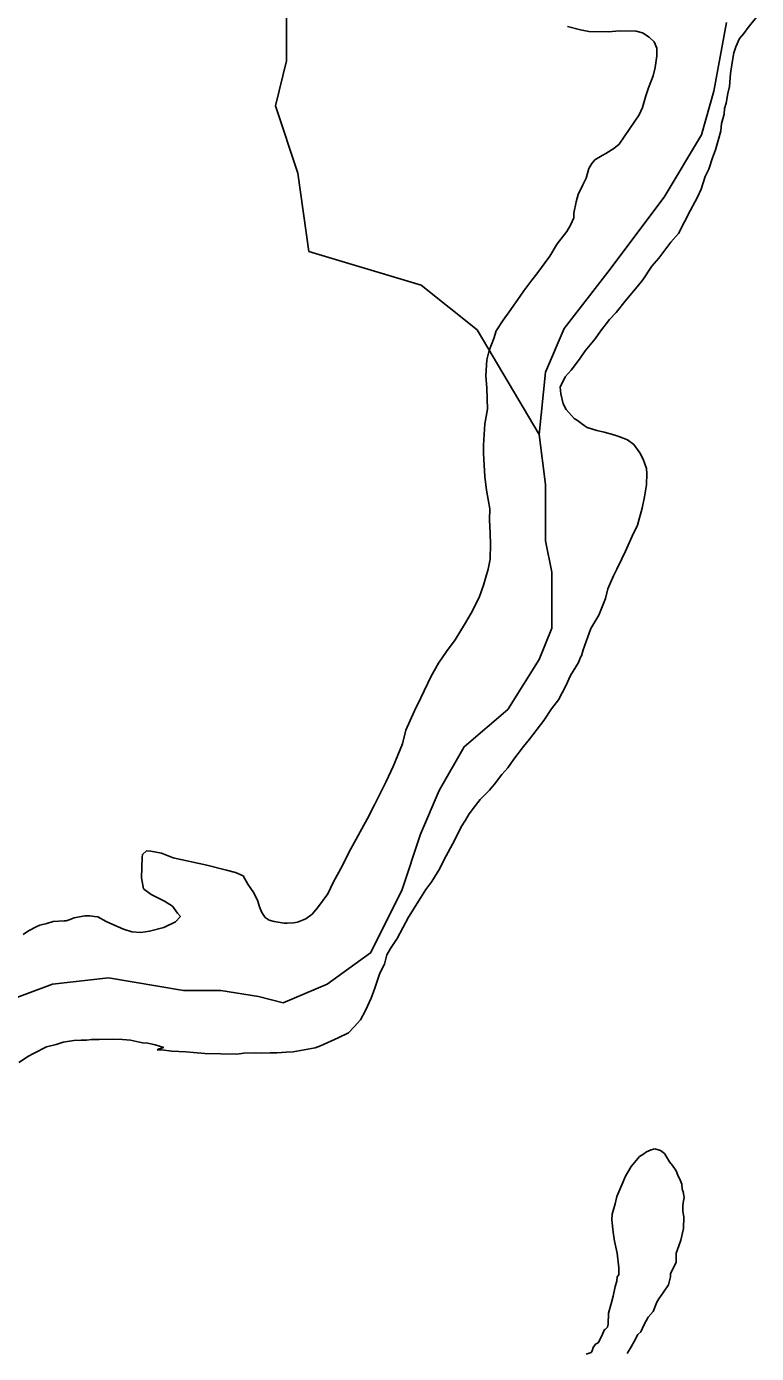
# Model space of a CAD drawing. Extents: x 3250478 to 3288318, y 788638 to 816472.
# Drawn here: x 3283416 to 3284282, y 809583 to 811157 of the extents above; entities that cross this region are included whole.
import ezdxf

# ---------------------------------------------------------------- set-up
doc = ezdxf.new("R2010")
doc.units = 0
doc.layers.add('V-SITE-VEGE', color=7, linetype='Continuous')
doc.layers.add('V-TOPO-SHOR', color=7, linetype='Continuous')

msp = doc.modelspace()

# ---------------------------------------------------------------- linework, layer by layer
at = {"layer": 'V-SITE-VEGE'}
for p, q in [((3284272.3, 811156.3), (3284282.3, 811168.3)), ((3284058.1, 811157.3), (3284073.6, 811153.5)), ((3284073.6, 811153.5), (3284083.4, 811151.6)), ((3284083.4, 811151.6), (3284107.2, 811151.2)), ((3284107.2, 811151.2), (3284119.3, 811152.1)), ((3284119.3, 811152.1), (3284139.6, 811151.8)), ((3284139.6, 811151.8), (3284147.1, 811149.9)), ((3284147.1, 811149.9), (3284155.1, 811144.6)), ((3284262.2, 811143.2), (3284267.5, 811148.9)), ((3284267.5, 811148.9), (3284272.3, 811156.3)), ((3284155.1, 811144.6), (3284160.8, 811139.2)), ((3284160.8, 811139.2), (3284164.1, 811131.7)), ((3284164.1, 811131.7), (3284164, 811122.4)), ((3284255.5, 811126), (3284258, 811133.4)), ((3284258, 811133.4), (3284262.2, 811143.2)), ((3284164, 811122.4), (3284162, 811108.5)), ((3284252.9, 811112.1), (3284255.5, 811126)), ((3284162, 811108.5), (3284159.5, 811098.7)), ((3284250.2, 811086.1), (3284251.6, 811101.7)), ((3284251.6, 811101.7), (3284252.9, 811112.1)), ((3284154, 811084.4), (3284151, 811075.1)), ((3284159.5, 811098.7), (3284154, 811084.4)), ((3284248.3, 811078), (3284250.2, 811086.1)), ((3284151, 811075.1), (3284147.2, 811061.3)), ((3284246.3, 811066.5), (3284248.3, 811078)), ((3284143, 811052.7), (3284119.2, 811017.8)), ((3284147.2, 811061.3), (3284143, 811052.7)), ((3284240.7, 811042.3), (3284243.8, 811053.2)), ((3284243.8, 811053.2), (3284244.5, 811060.1)), ((3284244.5, 811060.1), (3284246.3, 811066.5)), ((3284240, 811033.6), (3284240.7, 811042.3)), ((3284233.8, 811011.1), (3284237.5, 811025)), ((3284237.5, 811025), (3284240, 811033.6)), ((3284103.4, 811006.5), (3284099.3, 811004.3)), ((3284112.8, 811012.7), (3284103.4, 811006.5)), ((3284119.2, 811017.8), (3284112.8, 811012.7)), ((3284230.1, 811001.4), (3284233.8, 811011.1)), ((3284087, 810994.7), (3284083.4, 810988.9)), ((3284090.5, 810999.2), (3284087, 810994.7)), ((3284099.3, 811004.3), (3284090.5, 810999.2)), ((3284225.8, 810988.1), (3284230.1, 811001.4)), ((3284080.3, 810977.4), (3284076.1, 810969.4)), ((3284083.4, 810988.9), (3284080.3, 810977.4)), ((3284216.7, 810964.5), (3284221.6, 810979.5)), ((3284221.6, 810979.5), (3284225.8, 810988.1)), ((3284070.7, 810957.9), (3284068.2, 810949.3)), ((3284076.1, 810969.4), (3284070.7, 810957.9)), ((3284212.5, 810954.8), (3284216.7, 810964.5)), ((3284068.2, 810949.3), (3284065.7, 810936)), ((3284204.1, 810939.3), (3284212.5, 810954.8)), ((3284065.6, 810930.2), (3284061.4, 810921.6)), ((3284065.7, 810936), (3284065.6, 810930.2)), ((3284189.7, 810911.8), (3284204.1, 810939.3)), ((3284057.2, 810914.1), (3284045.9, 810899.3)), ((3284061.4, 810921.6), (3284057.2, 810914.1)), ((3284180.8, 810901.5), (3284189.7, 810911.8)), ((3284045.9, 810899.3), (3284037, 810885)), ((3284166.6, 810882.6), (3284180.8, 810901.5)), ((3284037, 810885), (3284021.5, 810863.8)), ((3284158.3, 810872.9), (3284166.6, 810882.6)), ((3284021.5, 810863.8), (3284015.6, 810856.4)), ((3284147.6, 810856.9), (3284158.3, 810872.9)), ((3284015.6, 810856.4), (3284006.1, 810843.8)), ((3284129.9, 810835.8), (3284140.5, 810848.4)), ((3284140.5, 810848.4), (3284147.6, 810856.9)), ((3283999, 810833.5), (3283988.9, 810818.7)), ((3284006.1, 810843.8), (3283999, 810833.5)), ((3284126.3, 810831.3), (3284129.9, 810835.8)), ((3283988.9, 810818.7), (3283981.7, 810809)), ((3284108, 810809.6), (3284115.7, 810818.1)), ((3284115.7, 810818.1), (3284126.3, 810831.3)), ((3283981.7, 810809), (3283973.4, 810796.4)), ((3284097.3, 810795.9), (3284108, 810809.6)), ((3283970.4, 810787.2), (3283964.9, 810772.8)), ((3283973.4, 810796.4), (3283970.4, 810787.2)), ((3284078.9, 810772.5), (3284090.8, 810786.7)), ((3284090.8, 810786.7), (3284097.3, 810795.9)), ((3283964.9, 810772.8), (3283962.4, 810761.8)), ((3284072.4, 810762.7), (3284078.9, 810772.5)), ((3283962.4, 810761.8), (3283960.9, 810743.3)), ((3284062.3, 810749.6), (3284072.4, 810762.7)), ((3283960.9, 810743.3), (3283962.4, 810728.2)), ((3284049.2, 810729.6), (3284055.2, 810741.6)), ((3284055.2, 810741.6), (3284062.3, 810749.6)), ((3283962.4, 810728.2), (3283963.1, 810703.3)), ((3284050.2, 810721.5), (3284049.2, 810729.6)), ((3284052.9, 810709.8), (3284050.2, 810721.5)), ((3284056.3, 810702.8), (3284052.9, 810709.8)), ((3283963.1, 810703.3), (3283959.9, 810686)), ((3284065.9, 810692.2), (3284056.3, 810702.8)), ((3284069.9, 810689.8), (3284065.9, 810692.2)), ((3283959.9, 810686), (3283958.2, 810660.6)), ((3284077.9, 810683.9), (3284069.9, 810689.8)), ((3284081.4, 810681.5), (3284077.9, 810683.9)), ((3284092.9, 810677.8), (3284081.4, 810681.5)), ((3284101.5, 810676), (3284092.9, 810677.8)), ((3284113.1, 810672.8), (3284101.5, 810676)), ((3283958.2, 810660.6), (3283958.1, 810650.7)), ((3284118.8, 810671), (3284113.1, 810672.8)), ((3284129.2, 810666.8), (3284118.8, 810671)), ((3284136.6, 810661.4), (3284129.2, 810666.8)), ((3284143.9, 810651.5), (3284136.6, 810661.4)), ((3283958.1, 810650.7), (3283959.9, 810623.5)), ((3284147.9, 810643.9), (3284143.9, 810651.5)), ((3284151.7, 810632.8), (3284147.9, 810643.9)), ((3284152.2, 810627), (3284151.7, 810632.8)), ((3283959.9, 810623.5), (3283961.9, 810607.2)), ((3284149.4, 810599.2), (3284151.9, 810613.7)), ((3284151.9, 810613.7), (3284152.2, 810627)), ((3283961.9, 810607.2), (3283965.6, 810585.2)), ((3284146.8, 810586), (3284149.4, 810599.2)), ((3283965.6, 810585.2), (3283965.3, 810571.9)), ((3284141.2, 810565.8), (3284146.8, 810586)), ((3283965.3, 810571.9), (3283966.2, 810555.6)), ((3284134.6, 810552.6), (3284141.2, 810565.8)), ((3283966.2, 810555.6), (3283966.6, 810543.5)), ((3284126.8, 810534.8), (3284134.6, 810552.6)), ((3283966.6, 810543.5), (3283966.2, 810525.5)), ((3284122.6, 810525.6), (3284126.8, 810534.8)), ((3283966.2, 810525.5), (3283963.7, 810513.4)), ((3284116.6, 810513.6), (3284122.6, 810525.6)), ((3283963.7, 810513.4), (3283958.2, 810494.4)), ((3284105.7, 810490), (3284112.4, 810505.5)), ((3284112.4, 810505.5), (3284116.6, 810513.6)), ((3283958.2, 810494.4), (3283953.3, 810480)), ((3284103.2, 810478.5), (3284105.7, 810490)), ((3283953.3, 810480), (3283943.7, 810461.1)), ((3284095.3, 810458.9), (3284103.2, 810478.5)), ((3283943.7, 810461.1), (3283935.9, 810447.9)), ((3284085.8, 810442.9), (3284095.3, 810458.9)), ((3283935.9, 810447.9), (3283924.6, 810429.6)), ((3284076.6, 810417.6), (3284085.8, 810442.9)), ((3283924.6, 810429.6), (3283914.5, 810415.9)), ((3283914.5, 810415.9), (3283905, 810402.1)), ((3284071.1, 810402.6), (3284073.6, 810409)), ((3284073.6, 810409), (3284074.8, 810410.7)), ((3284074.8, 810410.7), (3284076.6, 810417.6)), ((3283905, 810402.1), (3283896, 810386.7)), ((3284061.6, 810387.2), (3284071.1, 810402.6)), ((3283896, 810386.7), (3283884, 810360.8)), ((3284056.2, 810375.1), (3284061.6, 810387.2)), ((3283884, 810360.8), (3283876.2, 810345.3)), ((3284047.2, 810358.5), (3284056.2, 810375.1)), ((3283876.2, 810345.3), (3283865.9, 810322.4)), ((3284030, 810333.9), (3284038.9, 810347.6)), ((3284038.9, 810347.6), (3284047.2, 810358.5)), ((3284012.8, 810311.6), (3284030, 810333.9)), ((3283865.9, 810322.4), (3283862.1, 810306.2)), ((3283862.1, 810306.2), (3283851.2, 810279.2)), ((3283994.4, 810288.2), (3284005.7, 810303.1)), ((3284005.7, 810303.1), (3284012.8, 810311.6)), ((3283987.3, 810277.9), (3283994.4, 810288.2)), ((3283851.2, 810279.2), (3283842.8, 810261.4)), ((3283971.3, 810258.5), (3283980.2, 810269.9)), ((3283980.2, 810269.9), (3283987.3, 810277.9)), ((3283842.8, 810261.4), (3283829, 810233.9)), ((3283954.2, 810240.3), (3283965.4, 810251.1)), ((3283965.4, 810251.1), (3283971.3, 810258.5)), ((3283829, 810233.9), (3283820.6, 810217.8)), ((3283948.8, 810232.9), (3283954.2, 810240.3)), ((3283820.6, 810217.8), (3283798.4, 810177.1)), ((3283936.9, 810215.7), (3283941.1, 810223.2)), ((3283941.1, 810223.2), (3283948.8, 810232.9)), ((3283924.4, 810192.2), (3283931.6, 810207.7)), ((3283931.6, 810207.7), (3283936.9, 810215.7)), ((3283911.2, 810168.1), (3283924.4, 810192.2)), ((3283552.9, 810171.6), (3283552.4, 810147.3)), ((3283553.5, 810175.1), (3283552.9, 810171.6)), ((3283558.2, 810179.1), (3283553.5, 810175.1)), ((3283563.4, 810179), (3283558.2, 810179.1)), ((3283576.1, 810176.4), (3283563.4, 810179)), ((3283589.9, 810171), (3283576.1, 810176.4)), ((3283629.7, 810162.2), (3283589.9, 810171)), ((3283798.4, 810177.1), (3283791.2, 810162.7)), ((3283653.3, 810156.5), (3283629.7, 810162.2)), ((3283663.7, 810153.4), (3283653.3, 810156.5)), ((3283791.2, 810162.7), (3283779.9, 810141.5)), ((3283896.8, 810142.9), (3283906.4, 810158.4)), ((3283906.4, 810158.4), (3283911.2, 810168.1)), ((3283552.4, 810147.3), (3283554.5, 810134)), ((3283672.9, 810149.8), (3283663.7, 810153.4)), ((3283678.5, 810139.9), (3283672.9, 810149.8)), ((3283685.8, 810129.3), (3283678.5, 810139.9)), ((3283779.9, 810141.5), (3283773.3, 810128.3)), ((3283889.7, 810133.2), (3283896.8, 810142.9)), ((3283554.5, 810134), (3283563.6, 810127.5)), ((3283563.6, 810127.5), (3283579.7, 810119.6)), ((3283690.3, 810119.4), (3283685.8, 810129.3)), ((3283773.3, 810128.3), (3283761.4, 810111.7)), ((3283869.4, 810100.5), (3283883.8, 810124)), ((3283883.8, 810124), (3283889.7, 810133.2)), ((3283579.7, 810119.6), (3283588.9, 810113.7)), ((3283588.9, 810113.7), (3283595.1, 810105.5)), ((3283692.5, 810113), (3283690.3, 810119.4)), ((3283695.3, 810106), (3283692.5, 810113)), ((3283761.4, 810111.7), (3283754.9, 810104.3)), ((3283439.7, 810093.2), (3283431.6, 810091)), ((3283447.3, 810095.4), (3283439.7, 810093.2)), ((3283460.6, 810096.3), (3283447.3, 810095.4)), ((3283462.9, 810096.3), (3283460.6, 810096.3)), ((3283466.4, 810097.4), (3283462.9, 810096.3)), ((3283472.2, 810099.6), (3283466.4, 810097.4)), ((3283485, 810102.2), (3283472.2, 810099.6)), ((3283490.8, 810102.1), (3283485, 810102.2)), ((3283496.6, 810101.4), (3283490.8, 810102.1)), ((3283500.6, 810100.8), (3283496.6, 810101.4)), ((3283510.4, 810095.4), (3283500.6, 810100.8)), ((3283518.4, 810091.8), (3283510.4, 810095.4)), ((3283531.1, 810086.4), (3283518.4, 810091.8)), ((3283592.6, 810095.1), (3283578.6, 810088.4)), ((3283598.5, 810101.4), (3283592.6, 810095.1)), ((3283595.1, 810105.5), (3283598.5, 810101.4)), ((3283699.2, 810100.1), (3283695.3, 810106)), ((3283703.8, 810097.1), (3283699.2, 810100.1)), ((3283709.6, 810095.3), (3283703.8, 810097.1)), ((3283721.7, 810093.4), (3283709.6, 810095.3)), ((3283725.1, 810093.3), (3283721.7, 810093.4)), ((3283732.7, 810093.7), (3283725.1, 810093.3)), ((3283737.3, 810094.8), (3283732.7, 810093.7)), ((3283747.2, 810098.7), (3283737.3, 810094.8)), ((3283754.9, 810104.3), (3283747.2, 810098.7)), ((3283855.7, 810075.3), (3283869.4, 810100.5)), ((3283418.1, 810084.3), (3283411.7, 810079.8)), ((3283428.1, 810089.4), (3283418.1, 810084.3)), ((3283431.6, 810091), (3283428.1, 810089.4)), ((3283540.8, 810083.3), (3283531.1, 810086.4)), ((3283551.3, 810082.5), (3283540.8, 810083.3)), ((3283561.7, 810084.1), (3283551.3, 810082.5)), ((3283578.6, 810088.4), (3283561.7, 810084.1)), ((3283843.7, 810055.8), (3283847.9, 810063.3)), ((3283847.9, 810063.3), (3283855.7, 810075.3)), ((3283835.2, 810034), (3283840.7, 810044.9)), ((3283840.7, 810044.9), (3283843.7, 810055.8)), ((3283829.1, 810016.2), (3283835.2, 810034)), ((3283824.9, 810004.6), (3283829.1, 810016.2)), ((3283818.2, 809989.7), (3283824.9, 810004.6)), ((3283812.3, 809978.8), (3283818.2, 809989.7)), ((3283798.1, 809963.4), (3283804.6, 809970.3)), ((3283804.6, 809970.3), (3283812.3, 809978.8)), ((3283451, 809949.4), (3283459.2, 809952.2)), ((3283459.2, 809952.2), (3283471.9, 809954.2)), ((3283471.9, 809954.2), (3283480.6, 809954.7)), ((3283480.6, 809954.7), (3283487, 809954.6)), ((3283487, 809954.6), (3283492.8, 809955.6)), ((3283492.8, 809955.6), (3283502.1, 809955.4)), ((3283502.1, 809955.4), (3283517.7, 809955.7)), ((3283517.7, 809955.7), (3283529.9, 809955.5)), ((3283529.9, 809955.5), (3283539.1, 809954.8)), ((3283539.1, 809954.8), (3283553.5, 809951.6)), ((3283553.5, 809951.6), (3283559.9, 809950.9)), ((3283559.9, 809950.9), (3283568.5, 809949)), ((3283764.8, 809947.8), (3283785.8, 809957.3)), ((3283785.8, 809957.3), (3283798.1, 809963.4)), ((3283406.6, 809928.2), (3283418.3, 809935.5)), ((3283418.3, 809935.5), (3283424.2, 809938.9)), ((3283424.2, 809938.9), (3283439.4, 809946.7)), ((3283439.4, 809946.7), (3283451, 809949.4)), ((3283568.5, 809949), (3283578.9, 809946)), ((3283573.1, 809944.3), (3283570.8, 809943.2)), ((3283570.8, 809943.2), (3283576, 809943.1)), ((3283578.9, 809946), (3283573.1, 809944.3)), ((3283576, 809943.1), (3283588.1, 809941.7)), ((3283588.1, 809941.7), (3283604.9, 809940.9)), ((3283604.9, 809940.9), (3283614.1, 809940.1)), ((3283614.1, 809940.1), (3283627.4, 809938.7)), ((3283627.4, 809938.7), (3283665.6, 809938)), ((3283665.6, 809938), (3283673.7, 809939)), ((3283673.7, 809939), (3283685.9, 809939.4)), ((3283685.9, 809939.4), (3283694.6, 809939.2)), ((3283694.6, 809939.2), (3283705, 809939.6)), ((3283705, 809939.6), (3283713.1, 809939.5)), ((3283713.1, 809939.5), (3283724.1, 809940.5)), ((3283724.1, 809940.5), (3283732.3, 809940.9)), ((3283732.3, 809940.9), (3283758.4, 809945.6)), ((3283758.4, 809945.6), (3283764.8, 809947.8)), ((3284157.5, 809824.4), (3284151.6, 809822.2)), ((3284161.5, 809825.5), (3284157.5, 809824.4)), ((3284168.4, 809823.6), (3284161.5, 809825.5)), ((3284143.4, 809816.5), (3284133.4, 809804.6)), ((3284147.5, 809818.8), (3284143.4, 809816.5)), ((3284151.6, 809822.2), (3284147.5, 809818.8)), ((3284173, 809820.1), (3284168.4, 809823.6)), ((3284179.2, 809810.1), (3284173, 809820.1)), ((3284182.6, 809806), (3284179.2, 809810.1)), ((3284126.8, 809793.1), (3284122.6, 809782.8)), ((3284133.4, 809804.6), (3284126.8, 809793.1)), ((3284187.1, 809799.6), (3284182.6, 809806)), ((3284188.8, 809794.3), (3284187.1, 809799.6)), ((3284192.1, 809787.9), (3284188.8, 809794.3)), ((3284122.6, 809782.8), (3284116.5, 809769)), ((3284193.8, 809783.8), (3284192.1, 809787.9)), ((3284194.3, 809778), (3284193.8, 809783.8)), ((3284195.4, 809774.5), (3284194.3, 809778)), ((3284116.5, 809769), (3284114.6, 809760.3)), ((3284195.1, 809758.3), (3284195.8, 809764.1)), ((3284195.9, 809770.4), (3284195.4, 809774.5)), ((3284195.8, 809764.1), (3284196.4, 809768.1)), ((3284196.4, 809768.1), (3284195.9, 809770.4)), ((3284110.9, 809748.2), (3284110.8, 809741.3)), ((3284114.6, 809760.3), (3284110.9, 809748.2)), ((3284195, 809751.9), (3284195.1, 809758.3)), ((3284196, 809745), (3284195, 809751.9)), ((3284110.8, 809741.3), (3284112.3, 809726.8)), ((3284192.6, 809717.2), (3284195.7, 809731.1)), ((3284195.7, 809731.1), (3284196, 809745)), ((3284112.3, 809726.8), (3284113.8, 809716.3)), ((3284113.8, 809716.3), (3284117, 809701.8)), ((3284188.3, 809705.2), (3284192.6, 809717.2)), ((3284117, 809701.8), (3284119, 809684.4)), ((3284186.9, 809691.3), (3284187.1, 809701.7)), ((3284187.1, 809701.7), (3284188.3, 809705.2)), ((3284119, 809684.4), (3284118.9, 809676.3)), ((3284180.3, 809677.5), (3284186.9, 809691.3)), ((3284116.5, 809668.8), (3284114.6, 809662.5)), ((3284117.1, 809674), (3284116.5, 809668.8)), ((3284118.9, 809676.3), (3284117.1, 809674)), ((3284177.7, 809664.2), (3284180.2, 809674)), ((3284180.2, 809674), (3284180.3, 809677.5)), ((3284114.6, 809662.5), (3284112.1, 809650.9)), ((3284166.4, 809647.6), (3284171.8, 809655.7)), ((3284171.8, 809655.7), (3284177.7, 809664.2)), ((3284110.2, 809643.4), (3284106.5, 809630.8)), ((3284112.1, 809650.9), (3284110.2, 809643.4)), ((3284159.8, 809632.7), (3284164.1, 809643.6)), ((3284164.1, 809643.6), (3284166.4, 809647.6)), ((3284106.5, 809630.8), (3284106.3, 809617.5)), ((3284149.1, 809617.3), (3284153.9, 809625.9)), ((3284153.9, 809625.9), (3284159.8, 809632.7)), ((3284102.1, 809611.2), (3284098.5, 809603.1)), ((3284102.7, 809611.2), (3284102.1, 809611.2)), ((3284105.6, 809614), (3284102.7, 809611.2)), ((3284106.3, 809617.5), (3284105.6, 809614)), ((3284137.2, 809597.2), (3284141.4, 809605.3)), ((3284141.4, 809605.3), (3284144.9, 809608.7)), ((3284144.9, 809608.7), (3284149.1, 809617.3)), ((3284088.4, 809590), (3284087.2, 809586)), ((3284091.4, 809594), (3284088.4, 809590)), ((3284094.3, 809595.7), (3284091.4, 809594)), ((3284098.5, 809603.1), (3284094.3, 809595.7)), ((3284128.8, 809582.9), (3284133.6, 809590.9)), ((3284133.6, 809590.9), (3284137.2, 809597.2)), ((3284086, 809584.2), (3284080.2, 809582)), ((3284087.2, 809586), (3284086, 809584.2))]:
    msp.add_line(p, q, dxfattribs=at)
at = {"layer": 'V-TOPO-SHOR'}
for points in [[(3284024.4, 810673.1), (3283950.6, 810797.4), (3283884.1, 810850.5), (3283751.1, 810890.4), (3283751.1, 810890.4), (3283737.8, 810983.5), (3283711.2, 811063.3), (3283724.5, 811116.5), (3283724.5, 811222.9), (3283498.5, 811395.7), (3283485.2, 811448.9), (3283325.6, 811462.2)], [(3283387.2, 809998.9), (3283446.5, 810021.1), (3283513.1, 810028.5), (3283602.1, 810013.7), (3283646.5, 810013.7), (3283691, 810006.3), (3283720.6, 809998.9), (3283772.5, 810021.1), (3283824.3, 810058.1), (3283861.4, 810132.2), (3283883.6, 810198.9), (3283905.8, 810250.8), (3283935.5, 810302.7), (3283987.3, 810347.1), (3284024.4, 810406.4), (3284039.2, 810443.4), (3284039.2, 810473.1), (3284039.2, 810510.1), (3284031.8, 810547.2), (3284031.8, 810613.9), (3284024.4, 810673.1), (3284031.8, 810747.2), (3284054, 810799.1), (3284105.9, 810865.8), (3284172.6, 810954.7), (3284217, 811028.8), (3284231.9, 811080.6), (3284246.7, 811162.1)]]:
    msp.add_lwpolyline(points, dxfattribs=at)

doc.saveas('drawing.dxf')
